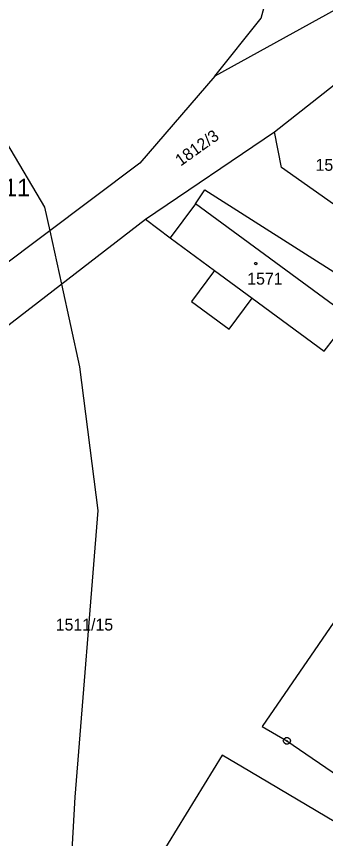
# Model space of a CAD drawing. Extents: x -779618 to -776429, y -1144546 to -1143350.
# Drawn here: x -777489.2 to -777444.9, y -1144335.1 to -1144217.4 of the extents above; entities that cross this region are included whole.
import ezdxf

# ---------------------------------------------------------------- set-up
doc = ezdxf.new("R2010")
doc.units = 0
for name, color, linetype in [('1', 7, 'Continuous'), ('11', 7, 'Continuous'), ('12', 7, 'Continuous'), ('2', 7, 'Continuous'), ('4', 7, 'Continuous'), ('5', 7, 'Continuous'), ('8', 7, 'Continuous')]:
    doc.layers.add(name, color=color, linetype=linetype)

msp = doc.modelspace()

# ---------------------------------------------------------------- linework, layer by layer
at = {"layer": '1'}
for p, q in [((-777454.19, -1144217.58), (-777451.75, -1144208.7)), ((-777440.07, -1144214.48), (-777460.83, -1144225.9)), ((-777460.83, -1144225.9), (-777454.19, -1144217.58)), ((-777460.83, -1144225.9), (-777471.53, -1144238.36)), ((-777452.28, -1144233.89), (-777443.71, -1144227.15)), ((-777470.72, -1144246.38), (-777452.28, -1144233.89)), ((-777451.27, -1144239.01), (-777452.28, -1144233.89)), ((-777471.53, -1144238.36), (-777518.91, -1144273.89)), ((-777440.18, -1144246.81), (-777451.27, -1144239.01)), ((-777463.57, -1144244.18), (-777462.22, -1144242.17)), ((-777462.22, -1144242.17), (-777419.87, -1144269.15)), ((-777463.57, -1144244.18), (-777467.2, -1144249.06)), ((-777441.42, -1144260.46), (-777463.57, -1144244.18)), ((-777492.28, -1144263), (-777470.72, -1144246.38)), ((-777470.72, -1144246.38), (-777467.2, -1144249.06)), ((-777467.2, -1144249.06), (-777460.86, -1144253.73)), ((-777460.86, -1144253.73), (-777455.48, -1144257.69)), ((-777455.48, -1144257.69), (-777445.16, -1144265.28)), ((-777445.16, -1144265.28), (-777441.42, -1144260.46)), ((-777419.87, -1144269.15), (-777454.02, -1144319.04)), ((-777454.02, -1144319.04), (-777450.49, -1144321.1)), ((-777450.49, -1144321.1), (-777439.08, -1144328.91)), ((-777459.77, -1144323.17), (-777487.89, -1144368.97)), ((-777455.81, -1144325.51), (-777459.77, -1144323.17)), ((-777427.02, -1144342.54), (-777455.81, -1144325.51))]:
    msp.add_line(p, q, dxfattribs=at)
at = {"layer": '11'}
msp.add_lwpolyline([(-777500.75, -1144227.2), (-777493.78, -1144230.2), (-777485.21, -1144244.66), (-777484.46, -1144248.06), (-777482.78, -1144255.68), (-777480.17, -1144267.54), (-777477.56, -1144288.09), (-777480.85, -1144329.18), (-777482.92, -1144365.43), (-777482.48, -1144386.03), (-777479.27, -1144398.42), (-777473.64, -1144406.84), (-777470.22, -1144409.57), (-777458.81, -1144414.7), (-777430.63, -1144420.83), (-777374.65, -1144424.72), (-777339.74, -1144433.16), (-777317.62, -1144436.68), (-777225.38, -1144463.04), (-777205.11, -1144471.54)], dxfattribs=at)
at = {"layer": '12'}
for p, q in [((-777463.57, -1144244.18), (-777467.2, -1144249.06)), ((-777441.42, -1144260.46), (-777463.57, -1144244.18)), ((-777467.2, -1144249.06), (-777460.86, -1144253.73)), ((-777460.86, -1144253.73), (-777455.48, -1144257.69)), ((-777455.48, -1144257.69), (-777445.16, -1144265.28)), ((-777445.16, -1144265.28), (-777441.42, -1144260.46))]:
    msp.add_line(p, q, dxfattribs=at)
at = {"layer": '4'}
for p, q in [((-777460.86, -1144253.73), (-777464.14, -1144258.18)), ((-777464.14, -1144258.18), (-777458.76, -1144262.14)), ((-777458.76, -1144262.14), (-777455.48, -1144257.69))]:
    msp.add_line(p, q, dxfattribs=at)
at = {"layer": '5'}
msp.add_lwpolyline([(-777454.95, -1144252.57), (-777454.85, -1144252.59), (-777454.8, -1144252.68), (-777454.78, -1144252.74), (-777454.8, -1144252.83), (-777454.88, -1144252.9), (-777454.95, -1144252.91), (-777455.04, -1144252.88), (-777455.1, -1144252.82), (-777455.12, -1144252.74), (-777455.1, -1144252.65), (-777455.02, -1144252.58)], close=True, dxfattribs=at)
at = {"layer": '8'}
msp.add_line((-777450.61, -1144321.1), (-777450.37, -1144321.1), dxfattribs=at)
msp.add_lwpolyline([(-777450.34, -1144320.62), (-777450.09, -1144320.8), (-777449.99, -1144321.09), (-777450.09, -1144321.38), (-777450.34, -1144321.56), (-777450.65, -1144321.56), (-777450.9, -1144321.38), (-777451, -1144321.09), (-777450.9, -1144320.8), (-777450.65, -1144320.62)], close=True, dxfattribs=at)

# ---------------------------------------------------------------- texts
at = {"layer": '11'}
msp.add_text('72911', height=2.5, dxfattribs=at).set_placement((-777496.57, -1144243.11))
at = {"layer": '2'}
msp.add_text('1812/3', height=1.7, rotation=35.5234, dxfattribs=at).set_placement((-777465.71, -1144238.87))
for s, p in [('1511/11', (-777446.38, -1144239.46)), ('1571', (-777456.16, -1144255.76)), ('1511/15', (-777483.59, -1144305.3))]:
    msp.add_text(s, height=1.7, dxfattribs=at).set_placement(p)

doc.saveas('drawing.dxf')
